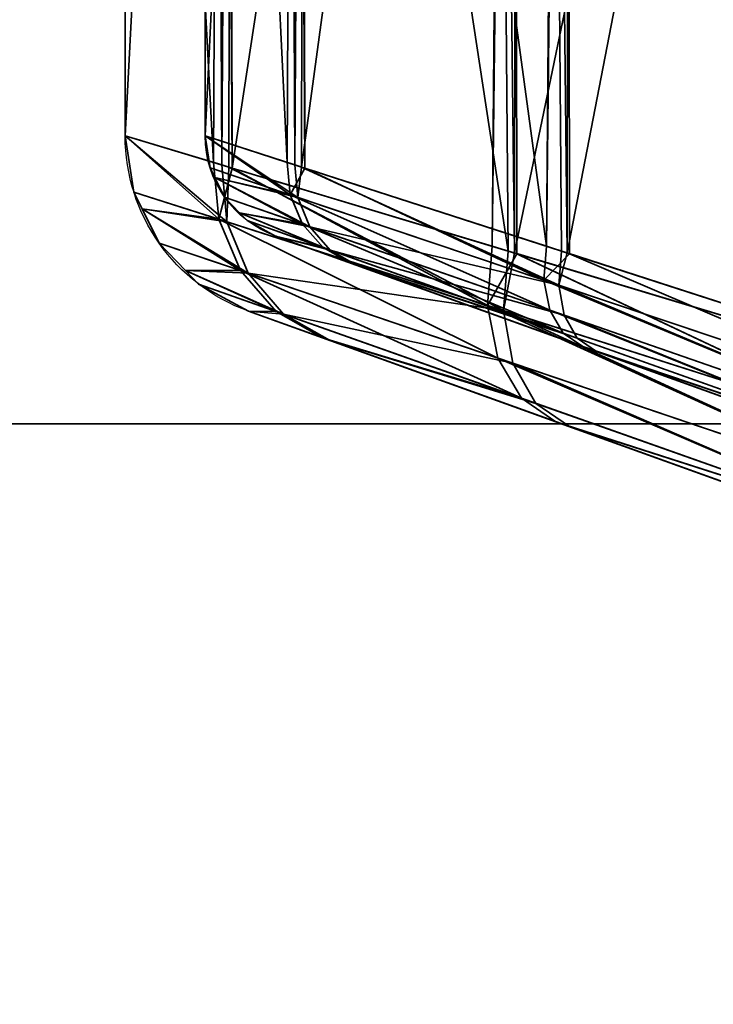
# Model space of a CAD drawing. Header units: millimetres. Extents: x -603 to 3703, y -120 to 193.
# Tile 616 of 656: x 2463 to 2469, y -40 to -31. Entities that reach past the tile are written whole.
import ezdxf

# ---------------------------------------------------------------- set-up
doc = ezdxf.new("R2010")
doc.units = ezdxf.units.MM
doc.layers.add('151', color=7, linetype='Continuous', true_color=0xffffff)

# ---------------------------------------------------------------- blocks, each defined once
blk = doc.blocks.new('UG_SURFACE_003')
at = {"layer": '151', "color": 252, "linetype": 'Continuous', "lineweight": 35}
for points in [[(3702.5001, -35, 2213.0001), (3702.5001, 174.4, 2213.0001), (2297.4999, 174.4, 2213.0001), (2297.4999, -35, 2213.0001)], [(2447.5, -35, 2063), (2447.5, 174.4, 2063), (3552.5, 174.4, 2063), (3552.5, -35, 2063)], [(3702.5001, -35, 2213.0001), (2297.4999, -35, 2213.0001), (2447.5, -35, 2063), (3552.5, -35, 2063)]]:
    blk.add_3dface(points, dxfattribs=at)
blk = doc.blocks.new('UG_SURFACE_166')
at = {"layer": '151', "color": 252, "linetype": 'Continuous', "lineweight": 35}
for points in [[(2432.4999, -35, 2076), (3567.5001, -35, 2076), (3566, -35, 2074.5001), (2434, -35, 2074.5001)], [(2432.4999, -35, 2076), (2432.4999, -46.92, 2076), (3567.5001, -46.92, 2076), (3567.5001, -35, 2076)], [(2434, -35, 2074.5001), (3566, -35, 2074.5001), (3566, -46.92, 2074.5001), (2434, -46.92, 2074.5001)]]:
    blk.add_3dface(points, dxfattribs=at)
blk = doc.blocks.new('UG_SURFACE_168')
at = {"layer": '151', "color": 252, "linetype": 'Continuous', "lineweight": 35}
for points in [[(2471.2992, -14.415, 1018.7221), (2471.2992, -34.585, 1018.7221), (2467.3533, -33.3969, 1020.944)], [(2467.3533, -33.3969, 1020.944), (2467.3753, -15.5965, 1020.9816), (2471.2992, -14.415, 1018.7221)], [(2471.2992, -34.585, 1161.2779), (2471.2992, -14.415, 1161.2779), (2467.3533, -15.6031, 1159.0559)], [(2467.8485, -15.6031, 1158.494), (2471.519, -14.415, 1160.5608), (2471.519, -34.585, 1160.5608)], [(2471.519, -14.415, 1019.4391), (2467.8688, -15.5965, 1021.5409), (2467.8485, -33.3969, 1021.5061)], [(2467.8485, -33.3969, 1021.5061), (2471.519, -34.585, 1019.4391), (2471.519, -14.415, 1019.4391)], [(2467.1428, -15.6665, 1021.1153), (2467.3753, -15.5965, 1020.9816), (2467.3533, -33.3969, 1020.944)], [(2467.1428, -33.3335, 1158.8846), (2467.3533, -15.6031, 1159.0559), (2467.2954, -15.6205, 1159.0234)], [(2467.1428, -33.3335, 1158.8846), (2467.3753, -33.4035, 1159.0185), (2467.3533, -15.6031, 1159.0559)], [(2467.3533, -15.6031, 1159.0559), (2467.3753, -33.4035, 1159.0185), (2471.2992, -34.585, 1161.2779)], [(2467.8485, -33.3969, 1021.5061), (2467.8688, -15.5965, 1021.5409), (2467.6526, -15.6665, 1021.6655)], [(2467.8485, -15.6031, 1158.494), (2467.8688, -33.4035, 1158.4591), (2467.6526, -33.3335, 1158.3346)], [(2467.7947, -15.6205, 1158.4636), (2467.8485, -15.6031, 1158.494), (2467.6526, -33.3335, 1158.3346)], [(2471.519, -34.585, 1160.5608), (2467.8688, -33.4035, 1158.4591), (2467.8485, -15.6031, 1158.494)], [(2467.2954, -15.6205, 1159.0234), (2464.6738, -16.4099, 1155.4127), (2464.705, -32.5995, 1155.3915)], [(2467.2954, -15.6205, 1159.0234), (2464.705, -32.5995, 1155.3915), (2467.1428, -33.3335, 1158.8846)], [(2467.2954, -33.3795, 1020.9767), (2464.705, -16.4005, 1024.6085), (2467.1428, -15.6665, 1021.1153)], [(2465.3556, -16.4099, 1155.1049), (2467.7947, -15.6205, 1158.4636), (2467.6526, -33.3335, 1158.3346)], [(2467.6526, -15.6665, 1021.6655), (2465.385, -16.4005, 1024.9149), (2465.3556, -32.5901, 1024.8952)], [(2465.3556, -32.5901, 1024.8952), (2467.7947, -33.3795, 1021.5364), (2467.6526, -15.6665, 1021.6655)], [(2467.1428, -15.6665, 1021.1153), (2467.3533, -33.3969, 1020.944), (2467.2954, -33.3795, 1020.9767)], [(2467.7947, -33.3795, 1021.5364), (2467.8485, -33.3969, 1021.5061), (2467.6526, -15.6665, 1021.6655)], [(2464.5288, -32.5464, 1155.1389), (2464.606, -16.4303, 1155.3195), (2463.7001, -16.7031, 1151)], [(2464.4499, -16.7031, 1151), (2465.2927, -16.4303, 1155.0181), (2465.2209, -32.5464, 1154.8501)], [(2464.5288, -16.4536, 1024.8611), (2464.705, -16.4005, 1024.6085), (2464.606, -32.5697, 1024.6805)], [(2464.5288, -32.5464, 1155.1389), (2464.705, -32.5995, 1155.3915), (2464.606, -16.4303, 1155.3195)], [(2464.705, -16.4005, 1024.6085), (2464.6738, -32.5901, 1024.5873), (2464.606, -32.5697, 1024.6805)], [(2464.705, -32.5995, 1155.3915), (2464.6738, -16.4099, 1155.4127), (2464.606, -16.4303, 1155.3195)], [(2467.2954, -33.3795, 1020.9767), (2464.6738, -32.5901, 1024.5873), (2464.705, -16.4005, 1024.6085)], [(2465.2927, -32.5697, 1024.9819), (2465.385, -16.4005, 1024.9149), (2465.2209, -16.4536, 1025.1499)], [(2465.2927, -16.4303, 1155.0181), (2465.385, -32.5995, 1155.0851), (2465.2209, -32.5464, 1154.8501)], [(2465.2927, -32.5697, 1024.9819), (2465.3556, -32.5901, 1024.8952), (2465.385, -16.4005, 1024.9149)], [(2465.2927, -16.4303, 1155.0181), (2465.3556, -16.4099, 1155.1049), (2465.385, -32.5995, 1155.0851)], [(2467.6526, -33.3335, 1158.3346), (2465.385, -32.5995, 1155.0851), (2465.3556, -16.4099, 1155.1049)], [(2464.5288, -16.4536, 1024.8611), (2464.606, -32.5697, 1024.6805), (2463.7001, -32.2969, 1029)], [(2463.7001, -32.2969, 1029), (2463.7001, -16.7031, 1029), (2464.5288, -16.4536, 1024.8611)], [(2465.2209, -16.4536, 1025.1499), (2464.4499, -16.7031, 1029), (2464.4499, -32.2969, 1029)], [(2464.4499, -32.2969, 1029), (2465.2927, -32.5697, 1024.9819), (2465.2209, -16.4536, 1025.1499)], [(2463.7001, -16.7031, 1151), (2463.7001, -32.2969, 1151), (2464.5288, -32.5464, 1155.1389)], [(2463.7001, -32.2969, 1029), (2463.7001, -32.2969, 1151), (2463.7001, -16.7031, 1151), (2463.7001, -16.7031, 1029)], [(2465.2209, -32.5464, 1154.8501), (2464.4499, -32.2969, 1151), (2464.4499, -16.7031, 1151)], [(2464.4499, -16.7031, 1029), (2464.4499, -16.7031, 1151), (2464.4499, -32.2969, 1151), (2464.4499, -32.2969, 1029)], [(2463.7001, -32.2969, 1029), (2464.606, -32.5697, 1024.6805), (2464.6533, -33.1046, 1024.7856)], [(2464.6533, -33.1046, 1024.7856), (2463.7816, -32.8248, 1029), (2463.7001, -32.2969, 1029)], [(2463.7001, -32.2969, 1151), (2463.7816, -32.8248, 1151), (2464.5789, -33.0807, 1155.0378)], [(2464.5789, -33.0807, 1155.0378), (2464.5288, -32.5464, 1155.1389), (2463.7001, -32.2969, 1151)], [(2463.7816, -32.8248, 1151), (2463.7001, -32.2969, 1151), (2463.7001, -32.2969, 1029), (2463.7816, -32.8248, 1029)], [(2464.4966, -32.5985, 1029), (2464.4499, -32.2969, 1029), (2464.4499, -32.2969, 1151), (2464.4966, -32.5985, 1151)], [(2464.4499, -32.2969, 1151), (2465.2209, -32.5464, 1154.8501), (2465.2495, -32.8517, 1154.7923)], [(2465.2495, -32.8517, 1154.7923), (2464.4966, -32.5985, 1151), (2464.4499, -32.2969, 1151)], [(2464.4499, -32.2969, 1029), (2464.4966, -32.5985, 1029), (2465.3199, -32.8753, 1025.0419)], [(2465.3199, -32.8753, 1025.0419), (2465.2927, -32.5697, 1024.9819), (2464.4499, -32.2969, 1029)], [(2464.4966, -32.5985, 1151), (2464.5417, -32.6896, 1151), (2464.5417, -32.6896, 1029), (2464.4966, -32.5985, 1029)], [(2464.5417, -32.6896, 1151), (2464.4966, -32.5985, 1151), (2465.2495, -32.8517, 1154.7923)], [(2465.3199, -32.8753, 1025.0419), (2464.4966, -32.5985, 1029), (2464.5417, -32.6896, 1029)], [(2464.705, -32.5995, 1155.3915), (2464.5288, -32.5464, 1155.1389), (2464.5789, -33.0807, 1155.0378)], [(2464.705, -32.5995, 1155.3915), (2464.5789, -33.0807, 1155.0378), (2467.1013, -33.8893, 1158.7138)], [(2464.6533, -33.1046, 1024.7856), (2464.606, -32.5697, 1024.6805), (2464.6738, -32.5901, 1024.5873)], [(2467.2489, -33.9366, 1021.1492), (2464.6533, -33.1046, 1024.7856), (2464.6738, -32.5901, 1024.5873)], [(2464.6738, -32.5901, 1024.5873), (2467.2954, -33.3795, 1020.9767), (2467.2489, -33.9366, 1021.1492)], [(2467.1013, -33.8893, 1158.7138), (2467.1428, -33.3335, 1158.8846), (2464.705, -32.5995, 1155.3915)], [(2465.2495, -32.8517, 1154.7923), (2465.2209, -32.5464, 1154.8501), (2465.385, -32.5995, 1155.0851)], [(2467.629, -33.6511, 1158.237), (2465.2495, -32.8517, 1154.7923), (2465.385, -32.5995, 1155.0851)], [(2465.3556, -32.5901, 1024.8952), (2465.2927, -32.5697, 1024.9819), (2465.3199, -32.8753, 1025.0419)], [(2465.3556, -32.5901, 1024.8952), (2465.3199, -32.8753, 1025.0419), (2467.768, -33.6978, 1021.6349)], [(2467.768, -33.6978, 1021.6349), (2467.7947, -33.3795, 1021.5364), (2465.3556, -32.5901, 1024.8952)], [(2465.385, -32.5995, 1155.0851), (2467.6526, -33.3335, 1158.3346), (2467.629, -33.6511, 1158.237)], [(2464.632, -32.8721, 1029), (2464.5417, -32.6896, 1029), (2464.5417, -32.6896, 1151), (2464.632, -32.8721, 1151)], [(2464.5417, -32.6896, 1151), (2465.2495, -32.8517, 1154.7923), (2465.3652, -33.1273, 1154.7028)], [(2465.3652, -33.1273, 1154.7028), (2464.632, -32.8721, 1151), (2464.5417, -32.6896, 1151)], [(2464.5417, -32.6896, 1029), (2464.632, -32.8721, 1029), (2465.4336, -33.1511, 1025.1354)], [(2465.4336, -33.1511, 1025.1354), (2465.3199, -32.8753, 1025.0419), (2464.5417, -32.6896, 1029)], [(2463.8603, -32.984, 1029), (2463.7816, -32.8248, 1029), (2464.6533, -33.1046, 1024.7856)], [(2464.5789, -33.0807, 1155.0378), (2463.7816, -32.8248, 1151), (2463.8603, -32.984, 1151)], [(2463.7816, -32.8248, 1029), (2463.8603, -32.984, 1029), (2463.8603, -32.984, 1151), (2463.7816, -32.8248, 1151)], [(2464.632, -32.8721, 1151), (2464.7732, -33.0188, 1151), (2464.7732, -33.0188, 1029), (2464.632, -32.8721, 1029)], [(2464.7732, -33.0188, 1151), (2464.632, -32.8721, 1151), (2465.3652, -33.1273, 1154.7028)], [(2465.4336, -33.1511, 1025.1354), (2464.632, -32.8721, 1029), (2464.7732, -33.0188, 1029)], [(2467.6833, -33.9335, 1158.0688), (2465.3652, -33.1273, 1154.7028), (2465.2495, -32.8517, 1154.7923)], [(2465.2495, -32.8517, 1154.7923), (2467.629, -33.6511, 1158.237), (2467.6833, -33.9335, 1158.0688)], [(2467.768, -33.6978, 1021.6349), (2465.3199, -32.8753, 1025.0419), (2465.4336, -33.1511, 1025.1354)], [(2463.8603, -32.984, 1029), (2464.6533, -33.1046, 1024.7856), (2464.8526, -33.5871, 1024.9492)], [(2464.8526, -33.5871, 1024.9492), (2464.0183, -33.3034, 1029), (2463.8603, -32.984, 1029)], [(2463.8603, -32.984, 1151), (2464.0183, -33.3034, 1151), (2464.7813, -33.5629, 1154.881)], [(2464.7813, -33.5629, 1154.881), (2464.5789, -33.0807, 1155.0378), (2463.8603, -32.984, 1151)], [(2464.0183, -33.3034, 1151), (2463.8603, -32.984, 1151), (2463.8603, -32.984, 1029), (2464.0183, -33.3034, 1029)], [(2467.1965, -34.3834, 1158.4195), (2467.1013, -33.8893, 1158.7138), (2464.5789, -33.0807, 1155.0378)], [(2464.5789, -33.0807, 1155.0378), (2464.7813, -33.5629, 1154.881), (2467.1965, -34.3834, 1158.4195)], [(2464.8435, -33.092, 1029), (2464.7732, -33.0188, 1029), (2464.7732, -33.0188, 1151), (2464.8435, -33.092, 1151)], [(2464.7732, -33.0188, 1151), (2465.3652, -33.1273, 1154.7028), (2465.5566, -33.3463, 1154.59)], [(2465.5566, -33.3463, 1154.59), (2464.8435, -33.092, 1151), (2464.7732, -33.0188, 1151)], [(2464.7732, -33.0188, 1029), (2464.8435, -33.092, 1029), (2465.6234, -33.37, 1025.2532)], [(2465.6234, -33.37, 1025.2532), (2465.4336, -33.1511, 1025.1354), (2464.7732, -33.0188, 1029)], [(2464.8526, -33.5871, 1024.9492), (2464.6533, -33.1046, 1024.7856), (2467.2489, -33.9366, 1021.1492)], [(2464.8435, -33.092, 1151), (2465.1115, -33.2379, 1151), (2465.1115, -33.2379, 1029), (2464.8435, -33.092, 1029)], [(2465.1115, -33.2379, 1151), (2464.8435, -33.092, 1151), (2465.5566, -33.3463, 1154.59)], [(2465.6234, -33.37, 1025.2532), (2464.8435, -33.092, 1029), (2465.1115, -33.2379, 1029)], [(2467.8097, -34.1492, 1157.8486), (2465.5566, -33.3463, 1154.59), (2465.3652, -33.1273, 1154.7028)], [(2465.3652, -33.1273, 1154.7028), (2467.6833, -33.9335, 1158.0688), (2467.8097, -34.1492, 1157.8486)], [(2465.4336, -33.1511, 1025.1354), (2467.8187, -33.9806, 1021.806), (2467.768, -33.6978, 1021.6349)], [(2467.8187, -33.9806, 1021.806), (2465.4336, -33.1511, 1025.1354), (2465.6234, -33.37, 1025.2532)], [(2465.5566, -33.3463, 1154.59), (2465.8053, -33.4874, 1154.4651), (2465.1115, -33.2379, 1151)], [(2465.1115, -33.2379, 1151), (2465.8053, -33.4874, 1154.4651), (2467.994, -34.2745, 1157.6011), (2471.4737, -35.526, 1159.6048)], [(2471.4737, -35.526, 1020.3953), (2468.1218, -34.3205, 1022.2827), (2465.8701, -33.5107, 1025.3837), (2465.1115, -33.2379, 1029)], [(2465.1115, -33.2379, 1029), (2465.1115, -33.2379, 1151), (2484.8423, -40.3336, 1163.7028), (2471.4737, -35.526, 1020.3953)], [(2471.4737, -35.526, 1159.6048), (2484.8423, -40.3336, 1163.7028), (2465.1115, -33.2379, 1151)], [(2465.1115, -33.2379, 1029), (2465.8701, -33.5107, 1025.3837), (2465.6234, -33.37, 1025.2532)], [(2464.2656, -33.5603, 1029), (2464.0183, -33.3034, 1029), (2464.8526, -33.5871, 1024.9492)], [(2464.7813, -33.5629, 1154.881), (2464.0183, -33.3034, 1151), (2464.2656, -33.5603, 1151)], [(2464.0183, -33.3034, 1029), (2464.2656, -33.5603, 1029), (2464.2656, -33.5603, 1151), (2464.0183, -33.3034, 1151)], [(2465.8053, -33.4874, 1154.4651), (2465.5566, -33.3463, 1154.59), (2467.8097, -34.1492, 1157.8486)], [(2467.3753, -33.4035, 1159.0185), (2467.1428, -33.3335, 1158.8846), (2467.1013, -33.8893, 1158.7138)], [(2467.629, -33.6511, 1158.237), (2467.6526, -33.3335, 1158.3346), (2467.8688, -33.4035, 1158.4591)], [(2467.9413, -34.1962, 1022.0302), (2465.6234, -33.37, 1025.2532), (2465.8701, -33.5107, 1025.3837)], [(2465.6234, -33.37, 1025.2532), (2467.9413, -34.1962, 1022.0302), (2467.8187, -33.9806, 1021.806)], [(2467.3753, -33.4035, 1159.0185), (2467.1013, -33.8893, 1158.7138), (2471.138, -35.1801, 1161.106)], [(2467.2489, -33.9366, 1021.1492), (2467.2954, -33.3795, 1020.9767), (2467.3533, -33.3969, 1020.944)], [(2471.138, -35.1801, 1018.894), (2467.2489, -33.9366, 1021.1492), (2467.3533, -33.3969, 1020.944)], [(2467.3533, -33.3969, 1020.944), (2471.2992, -34.585, 1018.7221), (2471.138, -35.1801, 1018.894)], [(2471.138, -35.1801, 1161.106), (2471.2992, -34.585, 1161.2779), (2467.3753, -33.4035, 1159.0185)], [(2471.427, -34.925, 1160.4626), (2467.629, -33.6511, 1158.237), (2467.8688, -33.4035, 1158.4591)], [(2467.8485, -33.3969, 1021.5061), (2467.7947, -33.3795, 1021.5364), (2467.768, -33.6978, 1021.6349)], [(2467.8485, -33.3969, 1021.5061), (2467.768, -33.6978, 1021.6349), (2471.427, -34.925, 1019.5373)], [(2471.427, -34.925, 1019.5373), (2471.519, -34.585, 1019.4391), (2467.8485, -33.3969, 1021.5061)], [(2467.8688, -33.4035, 1158.4591), (2471.519, -34.585, 1160.5608), (2471.427, -34.925, 1160.4626)], [(2467.8097, -34.1492, 1157.8486), (2467.994, -34.2745, 1157.6011), (2465.8053, -33.4874, 1154.4651)], [(2465.8701, -33.5107, 1025.3837), (2468.1218, -34.3205, 1022.2827), (2467.9413, -34.1962, 1022.0302)], [(2464.2656, -33.5603, 1029), (2464.8526, -33.5871, 1024.9492), (2465.1845, -33.9702, 1025.1553)], [(2465.1845, -33.9702, 1025.1553), (2464.3886, -33.6884, 1029), (2464.2656, -33.5603, 1029)], [(2464.2656, -33.5603, 1151), (2464.3886, -33.6884, 1151), (2465.1165, -33.9462, 1154.6837)], [(2465.1165, -33.9462, 1154.6837), (2464.7813, -33.5629, 1154.881), (2464.2656, -33.5603, 1151)], [(2464.3886, -33.6884, 1151), (2464.2656, -33.5603, 1151), (2464.2656, -33.5603, 1029), (2464.3886, -33.6884, 1029)], [(2467.4175, -34.761, 1158.0343), (2467.1965, -34.3834, 1158.4195), (2464.7813, -33.5629, 1154.881)], [(2464.7813, -33.5629, 1154.881), (2465.1165, -33.9462, 1154.6837), (2467.4175, -34.761, 1158.0343)], [(2465.1845, -33.9702, 1025.1553), (2464.8526, -33.5871, 1024.9492), (2467.3378, -34.4314, 1021.4484)], [(2467.2489, -33.9366, 1021.1492), (2467.3378, -34.4314, 1021.4484), (2464.8526, -33.5871, 1024.9492)], [(2464.8578, -33.9437, 1029), (2464.3886, -33.6884, 1029), (2465.1845, -33.9702, 1025.1553)], [(2465.1165, -33.9462, 1154.6837), (2464.3886, -33.6884, 1151), (2464.8578, -33.9437, 1151)], [(2464.3886, -33.6884, 1029), (2464.8578, -33.9437, 1029), (2464.8578, -33.9437, 1151), (2464.3886, -33.6884, 1151)], [(2467.629, -33.6511, 1158.237), (2471.427, -34.925, 1160.4626), (2471.3862, -35.2196, 1160.2496)], [(2471.3862, -35.2196, 1160.2496), (2467.6833, -33.9335, 1158.0688), (2467.629, -33.6511, 1158.237)], [(2467.768, -33.6978, 1021.6349), (2467.8187, -33.9806, 1021.806), (2471.3862, -35.2196, 1019.7504)], [(2471.3862, -35.2196, 1019.7504), (2471.427, -34.925, 1019.5373), (2467.768, -33.6978, 1021.6349)], [(2467.1013, -33.8893, 1158.7138), (2467.1965, -34.3834, 1158.4195), (2471.067, -35.6956, 1160.7332)], [(2471.067, -35.6956, 1160.7332), (2471.138, -35.1801, 1161.106), (2467.1013, -33.8893, 1158.7138)], [(2465.1845, -33.9702, 1025.1553), (2465.6162, -34.2165, 1025.3837), (2464.8578, -33.9437, 1029)], [(2471.22, -36.2317, 1020.3953), (2484.5884, -41.0394, 1163.7028), (2464.8578, -33.9437, 1151), (2464.8578, -33.9437, 1029)], [(2464.8578, -33.9437, 1151), (2484.5884, -41.0394, 1163.7028), (2471.22, -36.2317, 1159.6048)], [(2471.22, -36.2317, 1159.6048), (2467.7401, -34.9803, 1157.6011), (2465.5516, -34.1932, 1154.4651), (2464.8578, -33.9437, 1151)], [(2464.8578, -33.9437, 1029), (2465.6162, -34.2165, 1025.3837), (2467.8679, -35.0262, 1022.2827), (2471.22, -36.2317, 1020.3953)], [(2464.8578, -33.9437, 1151), (2465.5516, -34.1932, 1154.4651), (2465.1165, -33.9462, 1154.6837)], [(2467.4175, -34.761, 1158.0343), (2465.1165, -33.9462, 1154.6837), (2465.5516, -34.1932, 1154.4651)], [(2465.6162, -34.2165, 1025.3837), (2465.1845, -33.9702, 1025.1553), (2467.5522, -34.8087, 1021.8408)], [(2467.3378, -34.4314, 1021.4484), (2467.5522, -34.8087, 1021.8408), (2465.1845, -33.9702, 1025.1553)], [(2467.2489, -33.9366, 1021.1492), (2471.138, -35.1801, 1018.894), (2471.067, -35.6956, 1019.2667)], [(2471.067, -35.6956, 1019.2667), (2467.3378, -34.4314, 1021.4484), (2467.2489, -33.9366, 1021.1492)], [(2467.6833, -33.9335, 1158.0688), (2471.3862, -35.2196, 1160.2496), (2471.4026, -35.4293, 1159.9503)], [(2471.4026, -35.4293, 1159.9503), (2467.8097, -34.1492, 1157.8486), (2467.6833, -33.9335, 1158.0688)], [(2467.8187, -33.9806, 1021.806), (2467.9413, -34.1962, 1022.0302), (2471.4026, -35.4293, 1020.0497)], [(2471.4026, -35.4293, 1020.0497), (2471.3862, -35.2196, 1019.7504), (2467.8187, -33.9806, 1021.806)], [(2467.994, -34.2745, 1157.6011), (2467.8097, -34.1492, 1157.8486), (2471.4026, -35.4293, 1159.9503)], [(2465.5516, -34.1932, 1154.4651), (2467.7401, -34.9803, 1157.6011), (2467.4175, -34.761, 1158.0343)], [(2467.5522, -34.8087, 1021.8408), (2467.8679, -35.0262, 1022.2827), (2465.6162, -34.2165, 1025.3837)], [(2471.4026, -35.4293, 1020.0497), (2467.9413, -34.1962, 1022.0302), (2468.1218, -34.3205, 1022.2827)], [(2471.4026, -35.4293, 1159.9503), (2471.4737, -35.526, 1159.6048), (2467.994, -34.2745, 1157.6011)], [(2468.1218, -34.3205, 1022.2827), (2471.4737, -35.526, 1020.3953), (2471.4026, -35.4293, 1020.0497)], [(2467.1965, -34.3834, 1158.4195), (2467.4175, -34.761, 1158.0343), (2471.0956, -36.0625, 1160.2094)], [(2471.0956, -36.0625, 1160.2094), (2471.067, -35.6956, 1160.7332), (2467.1965, -34.3834, 1158.4195)], [(2467.3378, -34.4314, 1021.4484), (2471.067, -35.6956, 1019.2667), (2471.0956, -36.0625, 1019.7905)], [(2471.0956, -36.0625, 1019.7905), (2467.5522, -34.8087, 1021.8408), (2467.3378, -34.4314, 1021.4484)], [(2471.0956, -36.0625, 1160.2094), (2467.4175, -34.761, 1158.0343), (2467.7401, -34.9803, 1157.6011)], [(2467.8679, -35.0262, 1022.2827), (2467.5522, -34.8087, 1021.8408), (2471.0956, -36.0625, 1019.7905)], [(2467.7401, -34.9803, 1157.6011), (2471.22, -36.2317, 1159.6048), (2471.0956, -36.0625, 1160.2094)], [(2471.0956, -36.0625, 1019.7905), (2471.22, -36.2317, 1020.3953), (2467.8679, -35.0262, 1022.2827)]]:
    blk.add_3dface(points, dxfattribs=at)
blk = doc.blocks.new('UG_SURFACE_172')
at = {"layer": '151', "color": 252, "linetype": 'Continuous', "lineweight": 35}
for points in [[(2471.2992, -14.415, 1018.7221), (2471.2992, -34.585, 1018.7221), (2467.3533, -33.3969, 1020.944)], [(2467.3533, -33.3969, 1020.944), (2467.3753, -15.5965, 1020.9816), (2471.2992, -14.415, 1018.7221)], [(2471.2992, -34.585, 1161.2779), (2471.2992, -14.415, 1161.2779), (2467.3533, -15.6031, 1159.0559)], [(2467.8485, -15.6031, 1158.494), (2471.519, -14.415, 1160.5608), (2471.519, -34.585, 1160.5608)], [(2471.519, -14.415, 1019.4391), (2467.8688, -15.5965, 1021.5409), (2467.8485, -33.3969, 1021.5061)], [(2467.8485, -33.3969, 1021.5061), (2471.519, -34.585, 1019.4391), (2471.519, -14.415, 1019.4391)], [(2467.1428, -15.6665, 1021.1153), (2467.3753, -15.5965, 1020.9816), (2467.3533, -33.3969, 1020.944)], [(2467.1428, -33.3335, 1158.8846), (2467.3533, -15.6031, 1159.0559), (2467.2954, -15.6205, 1159.0234)], [(2467.1428, -33.3335, 1158.8846), (2467.3753, -33.4035, 1159.0185), (2467.3533, -15.6031, 1159.0559)], [(2467.3533, -15.6031, 1159.0559), (2467.3753, -33.4035, 1159.0185), (2471.2992, -34.585, 1161.2779)], [(2467.8485, -33.3969, 1021.5061), (2467.8688, -15.5965, 1021.5409), (2467.6526, -15.6665, 1021.6655)], [(2467.8485, -15.6031, 1158.494), (2467.8688, -33.4035, 1158.4591), (2467.6526, -33.3335, 1158.3346)], [(2467.7947, -15.6205, 1158.4636), (2467.8485, -15.6031, 1158.494), (2467.6526, -33.3335, 1158.3346)], [(2471.519, -34.585, 1160.5608), (2467.8688, -33.4035, 1158.4591), (2467.8485, -15.6031, 1158.494)], [(2467.2954, -15.6205, 1159.0234), (2464.6738, -16.4099, 1155.4127), (2464.705, -32.5995, 1155.3915)], [(2467.2954, -15.6205, 1159.0234), (2464.705, -32.5995, 1155.3915), (2467.1428, -33.3335, 1158.8846)], [(2467.2954, -33.3795, 1020.9767), (2464.705, -16.4005, 1024.6085), (2467.1428, -15.6665, 1021.1153)], [(2465.3556, -16.4099, 1155.1049), (2467.7947, -15.6205, 1158.4636), (2467.6526, -33.3335, 1158.3346)], [(2467.6526, -15.6665, 1021.6655), (2465.385, -16.4005, 1024.9149), (2465.3556, -32.5901, 1024.8952)], [(2465.3556, -32.5901, 1024.8952), (2467.7947, -33.3795, 1021.5364), (2467.6526, -15.6665, 1021.6655)], [(2467.1428, -15.6665, 1021.1153), (2467.3533, -33.3969, 1020.944), (2467.2954, -33.3795, 1020.9767)], [(2467.7947, -33.3795, 1021.5364), (2467.8485, -33.3969, 1021.5061), (2467.6526, -15.6665, 1021.6655)], [(2464.5288, -32.5464, 1155.1389), (2464.606, -16.4303, 1155.3195), (2463.7001, -16.7031, 1151)], [(2464.4499, -16.7031, 1151), (2465.2927, -16.4303, 1155.0181), (2465.2209, -32.5464, 1154.8501)], [(2464.5288, -16.4536, 1024.8611), (2464.705, -16.4005, 1024.6085), (2464.606, -32.5697, 1024.6805)], [(2464.5288, -32.5464, 1155.1389), (2464.705, -32.5995, 1155.3915), (2464.606, -16.4303, 1155.3195)], [(2464.705, -16.4005, 1024.6085), (2464.6738, -32.5901, 1024.5873), (2464.606, -32.5697, 1024.6805)], [(2464.705, -32.5995, 1155.3915), (2464.6738, -16.4099, 1155.4127), (2464.606, -16.4303, 1155.3195)], [(2467.2954, -33.3795, 1020.9767), (2464.6738, -32.5901, 1024.5873), (2464.705, -16.4005, 1024.6085)], [(2465.2927, -32.5697, 1024.9819), (2465.385, -16.4005, 1024.9149), (2465.2209, -16.4536, 1025.1499)], [(2465.2927, -16.4303, 1155.0181), (2465.385, -32.5995, 1155.0851), (2465.2209, -32.5464, 1154.8501)], [(2465.2927, -32.5697, 1024.9819), (2465.3556, -32.5901, 1024.8952), (2465.385, -16.4005, 1024.9149)], [(2465.2927, -16.4303, 1155.0181), (2465.3556, -16.4099, 1155.1049), (2465.385, -32.5995, 1155.0851)], [(2467.6526, -33.3335, 1158.3346), (2465.385, -32.5995, 1155.0851), (2465.3556, -16.4099, 1155.1049)], [(2464.5288, -16.4536, 1024.8611), (2464.606, -32.5697, 1024.6805), (2463.7001, -32.2969, 1029)], [(2463.7001, -32.2969, 1029), (2463.7001, -16.7031, 1029), (2464.5288, -16.4536, 1024.8611)], [(2465.2209, -16.4536, 1025.1499), (2464.4499, -16.7031, 1029), (2464.4499, -32.2969, 1029)], [(2464.4499, -32.2969, 1029), (2465.2927, -32.5697, 1024.9819), (2465.2209, -16.4536, 1025.1499)], [(2463.7001, -16.7031, 1151), (2463.7001, -32.2969, 1151), (2464.5288, -32.5464, 1155.1389)], [(2463.7001, -32.2969, 1029), (2463.7001, -32.2969, 1151), (2463.7001, -16.7031, 1151), (2463.7001, -16.7031, 1029)], [(2465.2209, -32.5464, 1154.8501), (2464.4499, -32.2969, 1151), (2464.4499, -16.7031, 1151)], [(2464.4499, -16.7031, 1029), (2464.4499, -16.7031, 1151), (2464.4499, -32.2969, 1151), (2464.4499, -32.2969, 1029)], [(2463.7001, -32.2969, 1029), (2464.606, -32.5697, 1024.6805), (2464.6533, -33.1046, 1024.7856)], [(2464.6533, -33.1046, 1024.7856), (2463.7816, -32.8248, 1029), (2463.7001, -32.2969, 1029)], [(2463.7001, -32.2969, 1151), (2463.7816, -32.8248, 1151), (2464.5789, -33.0807, 1155.0378)], [(2464.5789, -33.0807, 1155.0378), (2464.5288, -32.5464, 1155.1389), (2463.7001, -32.2969, 1151)], [(2463.7816, -32.8248, 1151), (2463.7001, -32.2969, 1151), (2463.7001, -32.2969, 1029), (2463.7816, -32.8248, 1029)], [(2464.4966, -32.5985, 1029), (2464.4499, -32.2969, 1029), (2464.4499, -32.2969, 1151), (2464.4966, -32.5985, 1151)], [(2464.4499, -32.2969, 1151), (2465.2209, -32.5464, 1154.8501), (2465.2495, -32.8517, 1154.7923)], [(2465.2495, -32.8517, 1154.7923), (2464.4966, -32.5985, 1151), (2464.4499, -32.2969, 1151)], [(2464.4499, -32.2969, 1029), (2464.4966, -32.5985, 1029), (2465.3199, -32.8753, 1025.0419)], [(2465.3199, -32.8753, 1025.0419), (2465.2927, -32.5697, 1024.9819), (2464.4499, -32.2969, 1029)], [(2464.4966, -32.5985, 1151), (2464.5417, -32.6896, 1151), (2464.5417, -32.6896, 1029), (2464.4966, -32.5985, 1029)], [(2464.5417, -32.6896, 1151), (2464.4966, -32.5985, 1151), (2465.2495, -32.8517, 1154.7923)], [(2465.3199, -32.8753, 1025.0419), (2464.4966, -32.5985, 1029), (2464.5417, -32.6896, 1029)], [(2464.705, -32.5995, 1155.3915), (2464.5288, -32.5464, 1155.1389), (2464.5789, -33.0807, 1155.0378)], [(2464.705, -32.5995, 1155.3915), (2464.5789, -33.0807, 1155.0378), (2467.1013, -33.8893, 1158.7138)], [(2464.6533, -33.1046, 1024.7856), (2464.606, -32.5697, 1024.6805), (2464.6738, -32.5901, 1024.5873)], [(2467.2489, -33.9366, 1021.1492), (2464.6533, -33.1046, 1024.7856), (2464.6738, -32.5901, 1024.5873)], [(2464.6738, -32.5901, 1024.5873), (2467.2954, -33.3795, 1020.9767), (2467.2489, -33.9366, 1021.1492)], [(2467.1013, -33.8893, 1158.7138), (2467.1428, -33.3335, 1158.8846), (2464.705, -32.5995, 1155.3915)], [(2465.2495, -32.8517, 1154.7923), (2465.2209, -32.5464, 1154.8501), (2465.385, -32.5995, 1155.0851)], [(2467.629, -33.6511, 1158.237), (2465.2495, -32.8517, 1154.7923), (2465.385, -32.5995, 1155.0851)], [(2465.3556, -32.5901, 1024.8952), (2465.2927, -32.5697, 1024.9819), (2465.3199, -32.8753, 1025.0419)], [(2465.3556, -32.5901, 1024.8952), (2465.3199, -32.8753, 1025.0419), (2467.768, -33.6978, 1021.6349)], [(2467.768, -33.6978, 1021.6349), (2467.7947, -33.3795, 1021.5364), (2465.3556, -32.5901, 1024.8952)], [(2465.385, -32.5995, 1155.0851), (2467.6526, -33.3335, 1158.3346), (2467.629, -33.6511, 1158.237)], [(2464.632, -32.8721, 1029), (2464.5417, -32.6896, 1029), (2464.5417, -32.6896, 1151), (2464.632, -32.8721, 1151)], [(2464.5417, -32.6896, 1151), (2465.2495, -32.8517, 1154.7923), (2465.3652, -33.1273, 1154.7028)], [(2465.3652, -33.1273, 1154.7028), (2464.632, -32.8721, 1151), (2464.5417, -32.6896, 1151)], [(2464.5417, -32.6896, 1029), (2464.632, -32.8721, 1029), (2465.4336, -33.1511, 1025.1354)], [(2465.4336, -33.1511, 1025.1354), (2465.3199, -32.8753, 1025.0419), (2464.5417, -32.6896, 1029)], [(2463.8603, -32.984, 1029), (2463.7816, -32.8248, 1029), (2464.6533, -33.1046, 1024.7856)], [(2464.5789, -33.0807, 1155.0378), (2463.7816, -32.8248, 1151), (2463.8603, -32.984, 1151)], [(2463.7816, -32.8248, 1029), (2463.8603, -32.984, 1029), (2463.8603, -32.984, 1151), (2463.7816, -32.8248, 1151)], [(2464.632, -32.8721, 1151), (2464.7732, -33.0188, 1151), (2464.7732, -33.0188, 1029), (2464.632, -32.8721, 1029)], [(2464.7732, -33.0188, 1151), (2464.632, -32.8721, 1151), (2465.3652, -33.1273, 1154.7028)], [(2465.4336, -33.1511, 1025.1354), (2464.632, -32.8721, 1029), (2464.7732, -33.0188, 1029)], [(2467.6833, -33.9335, 1158.0688), (2465.3652, -33.1273, 1154.7028), (2465.2495, -32.8517, 1154.7923)], [(2465.2495, -32.8517, 1154.7923), (2467.629, -33.6511, 1158.237), (2467.6833, -33.9335, 1158.0688)], [(2467.768, -33.6978, 1021.6349), (2465.3199, -32.8753, 1025.0419), (2465.4336, -33.1511, 1025.1354)], [(2463.8603, -32.984, 1029), (2464.6533, -33.1046, 1024.7856), (2464.8526, -33.5871, 1024.9492)], [(2464.8526, -33.5871, 1024.9492), (2464.0183, -33.3034, 1029), (2463.8603, -32.984, 1029)], [(2463.8603, -32.984, 1151), (2464.0183, -33.3034, 1151), (2464.7813, -33.5629, 1154.881)], [(2464.7813, -33.5629, 1154.881), (2464.5789, -33.0807, 1155.0378), (2463.8603, -32.984, 1151)], [(2464.0183, -33.3034, 1151), (2463.8603, -32.984, 1151), (2463.8603, -32.984, 1029), (2464.0183, -33.3034, 1029)], [(2467.1965, -34.3834, 1158.4195), (2467.1013, -33.8893, 1158.7138), (2464.5789, -33.0807, 1155.0378)], [(2464.5789, -33.0807, 1155.0378), (2464.7813, -33.5629, 1154.881), (2467.1965, -34.3834, 1158.4195)], [(2464.8435, -33.092, 1029), (2464.7732, -33.0188, 1029), (2464.7732, -33.0188, 1151), (2464.8435, -33.092, 1151)], [(2464.7732, -33.0188, 1151), (2465.3652, -33.1273, 1154.7028), (2465.5566, -33.3463, 1154.59)], [(2465.5566, -33.3463, 1154.59), (2464.8435, -33.092, 1151), (2464.7732, -33.0188, 1151)], [(2464.7732, -33.0188, 1029), (2464.8435, -33.092, 1029), (2465.6234, -33.37, 1025.2532)], [(2465.6234, -33.37, 1025.2532), (2465.4336, -33.1511, 1025.1354), (2464.7732, -33.0188, 1029)], [(2464.8526, -33.5871, 1024.9492), (2464.6533, -33.1046, 1024.7856), (2467.2489, -33.9366, 1021.1492)], [(2464.8435, -33.092, 1151), (2465.1115, -33.2379, 1151), (2465.1115, -33.2379, 1029), (2464.8435, -33.092, 1029)], [(2465.1115, -33.2379, 1151), (2464.8435, -33.092, 1151), (2465.5566, -33.3463, 1154.59)], [(2465.6234, -33.37, 1025.2532), (2464.8435, -33.092, 1029), (2465.1115, -33.2379, 1029)], [(2467.8097, -34.1492, 1157.8486), (2465.5566, -33.3463, 1154.59), (2465.3652, -33.1273, 1154.7028)], [(2465.3652, -33.1273, 1154.7028), (2467.6833, -33.9335, 1158.0688), (2467.8097, -34.1492, 1157.8486)], [(2465.4336, -33.1511, 1025.1354), (2467.8187, -33.9806, 1021.806), (2467.768, -33.6978, 1021.6349)], [(2467.8187, -33.9806, 1021.806), (2465.4336, -33.1511, 1025.1354), (2465.6234, -33.37, 1025.2532)], [(2465.5566, -33.3463, 1154.59), (2465.8053, -33.4874, 1154.4651), (2465.1115, -33.2379, 1151)], [(2465.1115, -33.2379, 1151), (2465.8053, -33.4874, 1154.4651), (2467.994, -34.2745, 1157.6011), (2471.4737, -35.526, 1159.6048)], [(2471.4737, -35.526, 1020.3953), (2468.1218, -34.3205, 1022.2827), (2465.8701, -33.5107, 1025.3837), (2465.1115, -33.2379, 1029)], [(2465.1115, -33.2379, 1029), (2465.1115, -33.2379, 1151), (2484.8423, -40.3336, 1163.7028), (2471.4737, -35.526, 1020.3953)], [(2471.4737, -35.526, 1159.6048), (2484.8423, -40.3336, 1163.7028), (2465.1115, -33.2379, 1151)], [(2465.1115, -33.2379, 1029), (2465.8701, -33.5107, 1025.3837), (2465.6234, -33.37, 1025.2532)], [(2464.2656, -33.5603, 1029), (2464.0183, -33.3034, 1029), (2464.8526, -33.5871, 1024.9492)], [(2464.7813, -33.5629, 1154.881), (2464.0183, -33.3034, 1151), (2464.2656, -33.5603, 1151)], [(2464.0183, -33.3034, 1029), (2464.2656, -33.5603, 1029), (2464.2656, -33.5603, 1151), (2464.0183, -33.3034, 1151)], [(2465.8053, -33.4874, 1154.4651), (2465.5566, -33.3463, 1154.59), (2467.8097, -34.1492, 1157.8486)], [(2467.3753, -33.4035, 1159.0185), (2467.1428, -33.3335, 1158.8846), (2467.1013, -33.8893, 1158.7138)], [(2467.629, -33.6511, 1158.237), (2467.6526, -33.3335, 1158.3346), (2467.8688, -33.4035, 1158.4591)], [(2467.9413, -34.1962, 1022.0302), (2465.6234, -33.37, 1025.2532), (2465.8701, -33.5107, 1025.3837)], [(2465.6234, -33.37, 1025.2532), (2467.9413, -34.1962, 1022.0302), (2467.8187, -33.9806, 1021.806)], [(2467.3753, -33.4035, 1159.0185), (2467.1013, -33.8893, 1158.7138), (2471.138, -35.1801, 1161.106)], [(2467.2489, -33.9366, 1021.1492), (2467.2954, -33.3795, 1020.9767), (2467.3533, -33.3969, 1020.944)], [(2471.138, -35.1801, 1018.894), (2467.2489, -33.9366, 1021.1492), (2467.3533, -33.3969, 1020.944)], [(2467.3533, -33.3969, 1020.944), (2471.2992, -34.585, 1018.7221), (2471.138, -35.1801, 1018.894)], [(2471.138, -35.1801, 1161.106), (2471.2992, -34.585, 1161.2779), (2467.3753, -33.4035, 1159.0185)], [(2471.427, -34.925, 1160.4626), (2467.629, -33.6511, 1158.237), (2467.8688, -33.4035, 1158.4591)], [(2467.8485, -33.3969, 1021.5061), (2467.7947, -33.3795, 1021.5364), (2467.768, -33.6978, 1021.6349)], [(2467.8485, -33.3969, 1021.5061), (2467.768, -33.6978, 1021.6349), (2471.427, -34.925, 1019.5373)], [(2471.427, -34.925, 1019.5373), (2471.519, -34.585, 1019.4391), (2467.8485, -33.3969, 1021.5061)], [(2467.8688, -33.4035, 1158.4591), (2471.519, -34.585, 1160.5608), (2471.427, -34.925, 1160.4626)], [(2467.8097, -34.1492, 1157.8486), (2467.994, -34.2745, 1157.6011), (2465.8053, -33.4874, 1154.4651)], [(2465.8701, -33.5107, 1025.3837), (2468.1218, -34.3205, 1022.2827), (2467.9413, -34.1962, 1022.0302)], [(2464.2656, -33.5603, 1029), (2464.8526, -33.5871, 1024.9492), (2465.1845, -33.9702, 1025.1553)], [(2465.1845, -33.9702, 1025.1553), (2464.3886, -33.6884, 1029), (2464.2656, -33.5603, 1029)], [(2464.2656, -33.5603, 1151), (2464.3886, -33.6884, 1151), (2465.1165, -33.9462, 1154.6837)], [(2465.1165, -33.9462, 1154.6837), (2464.7813, -33.5629, 1154.881), (2464.2656, -33.5603, 1151)], [(2464.3886, -33.6884, 1151), (2464.2656, -33.5603, 1151), (2464.2656, -33.5603, 1029), (2464.3886, -33.6884, 1029)], [(2467.4175, -34.761, 1158.0343), (2467.1965, -34.3834, 1158.4195), (2464.7813, -33.5629, 1154.881)], [(2464.7813, -33.5629, 1154.881), (2465.1165, -33.9462, 1154.6837), (2467.4175, -34.761, 1158.0343)], [(2465.1845, -33.9702, 1025.1553), (2464.8526, -33.5871, 1024.9492), (2467.3378, -34.4314, 1021.4484)], [(2467.2489, -33.9366, 1021.1492), (2467.3378, -34.4314, 1021.4484), (2464.8526, -33.5871, 1024.9492)], [(2464.8578, -33.9437, 1029), (2464.3886, -33.6884, 1029), (2465.1845, -33.9702, 1025.1553)], [(2465.1165, -33.9462, 1154.6837), (2464.3886, -33.6884, 1151), (2464.8578, -33.9437, 1151)], [(2464.3886, -33.6884, 1029), (2464.8578, -33.9437, 1029), (2464.8578, -33.9437, 1151), (2464.3886, -33.6884, 1151)], [(2467.629, -33.6511, 1158.237), (2471.427, -34.925, 1160.4626), (2471.3862, -35.2196, 1160.2496)], [(2471.3862, -35.2196, 1160.2496), (2467.6833, -33.9335, 1158.0688), (2467.629, -33.6511, 1158.237)], [(2467.768, -33.6978, 1021.6349), (2467.8187, -33.9806, 1021.806), (2471.3862, -35.2196, 1019.7504)], [(2471.3862, -35.2196, 1019.7504), (2471.427, -34.925, 1019.5373), (2467.768, -33.6978, 1021.6349)], [(2467.1013, -33.8893, 1158.7138), (2467.1965, -34.3834, 1158.4195), (2471.067, -35.6956, 1160.7332)], [(2471.067, -35.6956, 1160.7332), (2471.138, -35.1801, 1161.106), (2467.1013, -33.8893, 1158.7138)], [(2465.1845, -33.9702, 1025.1553), (2465.6162, -34.2165, 1025.3837), (2464.8578, -33.9437, 1029)], [(2471.22, -36.2317, 1020.3953), (2484.5884, -41.0394, 1163.7028), (2464.8578, -33.9437, 1151), (2464.8578, -33.9437, 1029)], [(2464.8578, -33.9437, 1151), (2484.5884, -41.0394, 1163.7028), (2471.22, -36.2317, 1159.6048)], [(2471.22, -36.2317, 1159.6048), (2467.7401, -34.9803, 1157.6011), (2465.5516, -34.1932, 1154.4651), (2464.8578, -33.9437, 1151)], [(2464.8578, -33.9437, 1029), (2465.6162, -34.2165, 1025.3837), (2467.8679, -35.0262, 1022.2827), (2471.22, -36.2317, 1020.3953)], [(2464.8578, -33.9437, 1151), (2465.5516, -34.1932, 1154.4651), (2465.1165, -33.9462, 1154.6837)], [(2467.4175, -34.761, 1158.0343), (2465.1165, -33.9462, 1154.6837), (2465.5516, -34.1932, 1154.4651)], [(2465.6162, -34.2165, 1025.3837), (2465.1845, -33.9702, 1025.1553), (2467.5522, -34.8087, 1021.8408)], [(2467.3378, -34.4314, 1021.4484), (2467.5522, -34.8087, 1021.8408), (2465.1845, -33.9702, 1025.1553)], [(2467.2489, -33.9366, 1021.1492), (2471.138, -35.1801, 1018.894), (2471.067, -35.6956, 1019.2667)], [(2471.067, -35.6956, 1019.2667), (2467.3378, -34.4314, 1021.4484), (2467.2489, -33.9366, 1021.1492)], [(2467.6833, -33.9335, 1158.0688), (2471.3862, -35.2196, 1160.2496), (2471.4026, -35.4293, 1159.9503)], [(2471.4026, -35.4293, 1159.9503), (2467.8097, -34.1492, 1157.8486), (2467.6833, -33.9335, 1158.0688)], [(2467.8187, -33.9806, 1021.806), (2467.9413, -34.1962, 1022.0302), (2471.4026, -35.4293, 1020.0497)], [(2471.4026, -35.4293, 1020.0497), (2471.3862, -35.2196, 1019.7504), (2467.8187, -33.9806, 1021.806)], [(2467.994, -34.2745, 1157.6011), (2467.8097, -34.1492, 1157.8486), (2471.4026, -35.4293, 1159.9503)], [(2465.5516, -34.1932, 1154.4651), (2467.7401, -34.9803, 1157.6011), (2467.4175, -34.761, 1158.0343)], [(2467.5522, -34.8087, 1021.8408), (2467.8679, -35.0262, 1022.2827), (2465.6162, -34.2165, 1025.3837)], [(2471.4026, -35.4293, 1020.0497), (2467.9413, -34.1962, 1022.0302), (2468.1218, -34.3205, 1022.2827)], [(2471.4026, -35.4293, 1159.9503), (2471.4737, -35.526, 1159.6048), (2467.994, -34.2745, 1157.6011)], [(2468.1218, -34.3205, 1022.2827), (2471.4737, -35.526, 1020.3953), (2471.4026, -35.4293, 1020.0497)], [(2467.1965, -34.3834, 1158.4195), (2467.4175, -34.761, 1158.0343), (2471.0956, -36.0625, 1160.2094)], [(2471.0956, -36.0625, 1160.2094), (2471.067, -35.6956, 1160.7332), (2467.1965, -34.3834, 1158.4195)], [(2467.3378, -34.4314, 1021.4484), (2471.067, -35.6956, 1019.2667), (2471.0956, -36.0625, 1019.7905)], [(2471.0956, -36.0625, 1019.7905), (2467.5522, -34.8087, 1021.8408), (2467.3378, -34.4314, 1021.4484)], [(2471.0956, -36.0625, 1160.2094), (2467.4175, -34.761, 1158.0343), (2467.7401, -34.9803, 1157.6011)], [(2467.8679, -35.0262, 1022.2827), (2467.5522, -34.8087, 1021.8408), (2471.0956, -36.0625, 1019.7905)], [(2467.7401, -34.9803, 1157.6011), (2471.22, -36.2317, 1159.6048), (2471.0956, -36.0625, 1160.2094)], [(2471.0956, -36.0625, 1019.7905), (2471.22, -36.2317, 1020.3953), (2467.8679, -35.0262, 1022.2827)]]:
    blk.add_3dface(points, dxfattribs=at)

msp = doc.modelspace()

# ---------------------------------------------------------------- linework, layer by layer
at = {"layer": '151', "color": 252, "linetype": 'Continuous', "lineweight": -3, "true_color": 0x939598}
for p, q in [((2463.7, -16.7031, 1029), (2463.7, -32.2969, 1029)), ((2463.7, -16.7031, 1151), (2463.7, -32.2969, 1151)), ((2463.7, -16.7031, 1151), (2463.7, -32.2969, 1151)), ((2463.7, -16.7031, 1029), (2463.7, -32.2969, 1029)), ((2464.45, -16.7031, 1029), (2464.45, -32.2969, 1029)), ((2464.45, -16.7031, 1151), (2464.45, -32.2969, 1151)), ((2464.45, -16.7031, 1029), (2464.45, -32.2969, 1029)), ((2464.45, -16.7031, 1151), (2464.45, -32.2969, 1151)), ((2463.7, -32.2969, 1029), (2463.7, -32.2969, 1151)), ((2463.7, -32.2969, 1029), (2463.7, -32.2969, 1151)), ((2464.45, -32.2969, 1029), (2464.45, -32.2969, 1151)), ((2464.45, -32.2969, 1029), (2464.45, -32.2969, 1151)), ((2465.1116, -33.2379, 1151), (2465.1116, -33.2379, 1029)), ((2465.1116, -33.2379, 1151), (2465.1116, -33.2379, 1029)), ((2464.8578, -33.9437, 1151), (2464.8578, -33.9437, 1029)), ((2464.8578, -33.9437, 1151), (2464.8578, -33.9437, 1029)), ((2297.5, -35, 2213), (3702.5, -35, 2213)), ((3567.5, -35, 2076), (2432.5, -35, 2076)), ((3566, -35, 2074.5), (2434, -35, 2074.5)), ((3552.5, -35, 2063), (2447.5, -35, 2063))]:
    msp.add_line(p, q, dxfattribs=at)
at = {"layer": '151', "color": 252, "linetype": 'Continuous', "lineweight": -3, "true_color": 0x939598, "extrusion": (0, 0, -1)}
for centre, radius, end in [((-2465.45, -32.2969, -1029), 1.75, 360), ((-2465.45, -32.2969, -1151), 1.75, 0), ((-2465.45, -32.2969, -1029), 1.75, 360), ((-2465.45, -32.2969, -1151), 1.75, 0), ((-2465.45, -32.2969, -1029), 1, 0), ((-2465.45, -32.2969, -1151), 1, 0), ((-2465.45, -32.2969, -1151), 1, 0), ((-2465.45, -32.2969, -1029), 1, 0)]:
    msp.add_arc(centre, radius, 289.78004, end, dxfattribs=at)
at = {"layer": '151', "color": 252, "linetype": 'Continuous', "lineweight": -3, "true_color": 0x939598, "extrusion": (0.2883, 0.95754, 0)}
for centre, start_param, end_param in [((2474.45, -35.5336, 1029), 1.868253, 3.141593), ((2474.45, -35.5336, 1151), 3.141593, 4.414932), ((2474.45, -35.5336, 1029), 1.868253, 3.141593), ((2474.45, -35.5336, 1151), 3.141593, 4.414932)]:
    msp.add_ellipse(centre, major_axis=(10.75, -3.2367), ratio=0.95754, start_param=start_param, end_param=end_param, dxfattribs=at)
at = {"layer": '151', "color": 252, "linetype": 'Continuous', "lineweight": -3, "true_color": 0x939598, "extrusion": (0.307938, 0.951406, 0)}
for centre, start_param, end_param in [((2474.45, -35.5336, 1029), 1.868253, 3.141593), ((2474.45, -35.5336, 1151), 3.141593, 4.414932), ((2474.45, -35.5336, 1029), 1.868253, 3.141593), ((2474.45, -35.5336, 1151), 3.141593, 4.414932)]:
    msp.add_ellipse(centre, major_axis=(10, -3.2367), ratio=0.951406, start_param=start_param, end_param=end_param, dxfattribs=at)
at = {"layer": '151', "color": 252, "linetype": 'Continuous', "lineweight": -3, "true_color": 0x939598, "extrusion": (-0.33841, -0.940999, 0)}
for centre, start_param, end_param in [((2474.1116, -36.4746, 1029), 3.141593, 4.414932), ((2474.1116, -36.4746, 1151), 1.868253, 3.141593), ((2474.1116, -36.4746, 1151), 1.868253, 3.141593), ((2474.1116, -36.4746, 1029), 3.141593, 4.414932), ((2473.8578, -37.1803, 1151), 1.868253, 3.141593), ((2473.8578, -37.1803, 1029), 3.141593, 4.414932), ((2473.8578, -37.1803, 1029), 3.141593, 4.414932), ((2473.8578, -37.1803, 1151), 1.868253, 3.141593)]:
    msp.add_ellipse(centre, major_axis=(9, -3.2367), ratio=0.940999, start_param=start_param, end_param=end_param, dxfattribs=at)

# ---------------------------------------------------------------- block references
at = {"layer": '151', "color": 252, "linetype": 'Continuous', "lineweight": -3, "true_color": 0x939598}
for name in ['UG_SURFACE_003', 'UG_SURFACE_166', 'UG_SURFACE_168', 'UG_SURFACE_172']:
    msp.add_blockref(name, (0, 0), dxfattribs=at)

doc.saveas('drawing.dxf')
